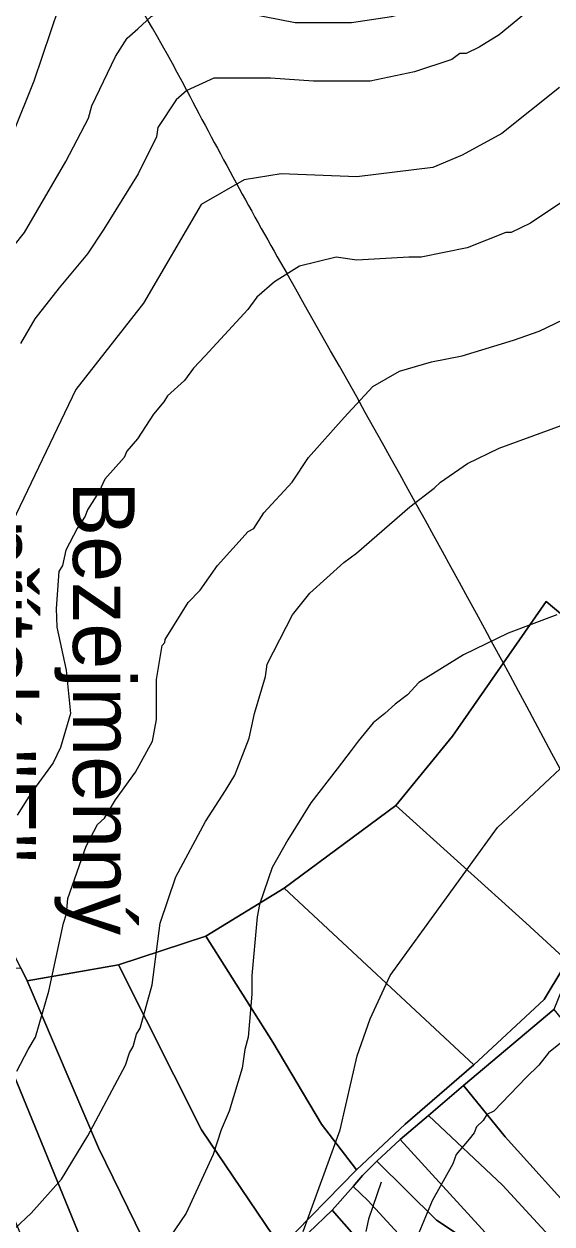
# Model space of a CAD drawing. Extents: x -510989 to -501240, y -1184665 to -1176098.
# Drawn here: x -504294.9 to -504123.7, y -1182831.5 to -1182442.4 of the extents above; entities that cross this region are included whole.
import ezdxf

# ---------------------------------------------------------------- set-up
doc = ezdxf.new("R2010")
doc.units = 0
for name, color, linetype in [('lesni_pozemek', 7, 'Continuous'), ('NAVRH_rozvodnice', 7, 'Continuous'), ('STAV_zaplavove_uzemi', 7, 'Continuous'), ('trvaly_travni_porost', 7, 'Continuous'), ('vrstevnice_01', 7, 'Continuous'), ('vrstevnice_02', 7, 'Continuous'), ('vrstevnice_03', 7, 'Continuous')]:
    doc.layers.add(name, color=color, linetype=linetype)

msp = doc.modelspace()

# ---------------------------------------------------------------- linework, layer by layer
at = {"layer": 'lesni_pozemek'}
for points in [[(-504108.08, -1182644.43), (-504125.54, -1182629.68), (-504155.94, -1182673.32), (-504174.32, -1182695.83), (-504210.52, -1182722.69), (-504235.93, -1182738.25), (-504264.25, -1182747.48), (-504293.81, -1182752.72), (-504295.93, -1182748.47), (-504310.85, -1182719.26), (-504318.59, -1182708.58), (-504328.95, -1182695.62), (-504341.55, -1182683.01), (-504348.64, -1182647.73), (-504338.72, -1182629.02), (-504335.18, -1182603.23), (-504338, -1182582.37), (-504351.89, -1182548.22), (-504366.04, -1182490.92), (-504369.86, -1182481.57), (-504383.74, -1182456.35), (-504376.66, -1182443.95), (-504372.24, -1182440.22)], [(-504089.79, -1182857.01), (-504113.93, -1182830.98), (-504138.84, -1182803.26), (-504152.42, -1182786.67), (-504123.07, -1182761.98), (-504057.27, -1182842.9)]]:
    msp.add_lwpolyline(points, dxfattribs=at)
msp.add_lwpolyline([(-504108.08, -1182644.43), (-504093.8, -1182657.06), (-504103.38, -1182693.45), (-504117.63, -1182740.83), (-504118.68, -1182746.36), (-504132.13, -1182733.89), (-504174.32, -1182695.83), (-504155.94, -1182673.32), (-504125.54, -1182629.68)], close=True, dxfattribs=at)
at = {"layer": 'NAVRH_rozvodnice'}
for centre, radius, start, end in [((-504699.48, -1182702.89), 516.01, 27.5774, 33.444), ((-502627.68, -1181620.81), 1821.35, 207.57737, 209.71025), ((-509825.79, -1185728.25), 6466.23, 28.085774, 29.710253)]:
    msp.add_arc(centre, radius, start, end, dxfattribs=at)
at = {"layer": 'STAV_zaplavove_uzemi'}
msp.add_spline([(-502250.32, -1184002.61), (-502355.07, -1183875.41), (-502442.37, -1183790.61), (-502477.29, -1183700.82), (-502532.16, -1183578.61), (-502567.08, -1183448.91), (-502626.05, -1183402.34), (-502705.41, -1183380.59), (-502814.2, -1183349.87), (-502882.03, -1183297.39), (-502931.95, -1183237.24), (-503042.02, -1183107.97), (-503139.64, -1183018.94), (-503222.14, -1182957.59), (-503308.56, -1182839.96), (-503316.24, -1182784.92), (-503330.32, -1182756.77), (-503348.24, -1182719.65), (-503334.16, -1182651.82), (-503323.92, -1182595.5), (-503313.68, -1182526.39), (-503294.1, -1182480.5), (-503251.86, -1182396.03), (-503229.34, -1182314.37), (-503216.1, -1182227.15), (-503242.43, -1182174.5), (-503271.86, -1182129.59), (-503287.34, -1182081.58), (-503343.88, -1182028.1), (-503361.79, -1182008.91), (-503396.35, -1181952.59), (-503442.43, -1181933.39), (-503497.46, -1181888.6), (-503525.62, -1181860.44), (-503528.18, -1181837.4), (-503548.66, -1181767.01), (-503558.9, -1181729.89), (-503576.82, -1181682.53), (-503578.1, -1181621.1), (-503567.86, -1181572.46), (-503552.5, -1181536.63), (-503538.04, -1181458.36), (-503518.33, -1181411.9), (-503509.88, -1181341.51), (-503497.21, -1181207.63), (-503499.77, -1181097.56), (-503498.02, -1181031.35), (-503510.82, -1180970.85), (-503549.22, -1180952.23), (-503571.32, -1180940.6), (-503605.07, -1180937.11), (-503651.61, -1180939.44), (-503671.39, -1180917.33), (-503679.53, -1180892.89), (-503713.27, -1180871.95), (-503727.24, -1180859.15), (-503734.22, -1180833.55), (-503728.4, -1180799.81), (-503741.2, -1180770.72), (-503722.82, -1180725.17), (-503721.54, -1180703.41), (-503731.78, -1180697.01), (-503767.61, -1180699.57), (-503790.65, -1180697.01), (-503817.53, -1180697.01), (-503861.04, -1180686.77), (-503889.2, -1180675.25), (-503900.72, -1180668.85), (-503953.2, -1180679.09), (-503997.99, -1180697.01), (-504063.27, -1180722.61), (-504109.34, -1180749.49), (-504142.62, -1180776.36), (-504177.18, -1180796.84), (-504211.73, -1180817.32), (-504414.98, -1180961.5), (-504472.7, -1180998.11), (-504544.51, -1181068.5), (-504600.82, -1181143.12), (-504621.94, -1181196.62), (-504641.65, -1181267.01), (-504660.25, -1181350.62), (-504634.7, -1181398.32), (-504617.66, -1181447.72), (-504600.62, -1181492.01), (-504587, -1181548.23), (-504592.11, -1181628.29), (-504569.96, -1181682.81), (-504568.26, -1181664.07), (-504554.63, -1181621.48), (-504547.82, -1181597.63)], degree=3, dxfattribs=at)
at = {"layer": 'trvaly_travni_porost'}
for points in [[(-504174.32, -1182695.83), (-504132.13, -1182733.89), (-504118.68, -1182746.36), (-504120.13, -1182748.75), (-504126.2, -1182758.75), (-504149.03, -1182779.94), (-504210.52, -1182722.69)], [(-504210.52, -1182722.69), (-504149.03, -1182779.94), (-504171.3, -1182799.16), (-504187.04, -1182813.97), (-504198.46, -1182799.13), (-504214.21, -1182772.59), (-504235.93, -1182738.25)], [(-504235.93, -1182738.25), (-504214.21, -1182772.59), (-504198.46, -1182799.13), (-504187.04, -1182813.97), (-504211.58, -1182839.08), (-504237.33, -1182800.97), (-504264.25, -1182747.48)], [(-504295.93, -1182748.47), (-504293.81, -1182752.72), (-504270.73, -1182806.86), (-504242.32, -1182864.99), (-504257.2, -1182871.75), (-504275.32, -1182839), (-504299.12, -1182780.84), (-504310.8, -1182749.04)], [(-504264.25, -1182747.48), (-504237.33, -1182800.97), (-504211.58, -1182839.08), (-504225.53, -1182851.98), (-504242.32, -1182864.99), (-504270.73, -1182806.86), (-504293.81, -1182752.72)], [(-504299.12, -1182780.84), (-504275.32, -1182839), (-504257.2, -1182871.75), (-504274.24, -1182874.7), (-504286.34, -1182851.87), (-504290.77, -1182847.15), (-504308.05, -1182806.06), (-504315.84, -1182788.78)], [(-504163.77, -1182796.35), (-504152.42, -1182786.67), (-504138.84, -1182803.26), (-504113.93, -1182830.98), (-504089.79, -1182857.01), (-504068.07, -1182882.7), (-504047.02, -1182910.28), (-504031.75, -1182929.1), (-504022.97, -1182939.87), (-504000.89, -1182967.41), (-504006.62, -1182971.66), (-504010.43, -1182974.49), (-504017.32, -1182966.46), (-504023.18, -1182959.19), (-504028.9, -1182951.41), (-504049.39, -1182924.3), (-504062.53, -1182907.58), (-504078.64, -1182886.84), (-504089.37, -1182876.38), (-504101.08, -1182860.99), (-504139.67, -1182819.08)], [(-504172.88, -1182804.13), (-504163.77, -1182796.35), (-504139.67, -1182819.08), (-504101.08, -1182860.99), (-504089.37, -1182876.38), (-504078.64, -1182886.84), (-504062.53, -1182907.58), (-504049.39, -1182924.3), (-504028.9, -1182951.41), (-504023.18, -1182959.19), (-504017.32, -1182966.46), (-504010.43, -1182974.49), (-504019.83, -1182981.13), (-504044.66, -1182948.73), (-504072, -1182912.53), (-504083.62, -1182897.98), (-504109.55, -1182869.88), (-504142.94, -1182836.87)], [(-504180.5, -1182811.16), (-504172.88, -1182804.13), (-504142.94, -1182836.87), (-504109.55, -1182869.88), (-504083.62, -1182897.98), (-504072, -1182912.53), (-504044.66, -1182948.73), (-504019.83, -1182981.13), (-504029.18, -1182987.53), (-504067.9, -1182936.88), (-504092.79, -1182905.32), (-504107.58, -1182890.35), (-504119.57, -1182873.82), (-504153.82, -1182835.14), (-504161.16, -1182830.35)], [(-504185.12, -1182815.82), (-504180.5, -1182811.16), (-504161.16, -1182830.35), (-504153.82, -1182835.14), (-504119.57, -1182873.82), (-504107.58, -1182890.35), (-504092.79, -1182905.32), (-504067.9, -1182936.88), (-504029.18, -1182987.53), (-504037.4, -1182993.19), (-504059.47, -1182965.15), (-504087.66, -1182929.02), (-504109.07, -1182903.19), (-504142.66, -1182868.27), (-504183.42, -1182823.91), (-504188.1, -1182819.35)]]:
    msp.add_lwpolyline(points, close=True, dxfattribs=at)
for points in [[(-504211.58, -1182839.08), (-504187.04, -1182813.97), (-504171.3, -1182799.16), (-504149.03, -1182779.94), (-504126.2, -1182758.75), (-504120.13, -1182748.75), (-504118.8, -1182751), (-504120.45, -1182755.66), (-504123.07, -1182761.98), (-504152.42, -1182786.67), (-504163.77, -1182796.35), (-504172.88, -1182804.13), (-504180.5, -1182811.16), (-504185.12, -1182815.82), (-504188.1, -1182819.35), (-504194.92, -1182827.03), (-504202.6, -1182834.38)], [(-504182.48, -1182841.19), (-504194.92, -1182827.03), (-504188.1, -1182819.35), (-504183.42, -1182823.91), (-504142.66, -1182868.27)], [(-504202.6, -1182834.38), (-504194.92, -1182827.03), (-504182.48, -1182841.19)]]:
    msp.add_lwpolyline(points, dxfattribs=at)
at = {"layer": 'vrstevnice_01'}
for points in [[(-504283.59, -1182437), (-504291.69, -1182461), (-504298.5, -1182478)], [(-504129.91, -1182437), (-504140.81, -1182446), (-504147.31, -1182450), (-504151.5, -1182452), (-504153.59, -1182452), (-504156.19, -1182454), (-504168.31, -1182458), (-504182.69, -1182461), (-504190.81, -1182461), (-504201, -1182461), (-504215, -1182460), (-504223.5, -1182460), (-504233.31, -1182460), (-504242.09, -1182464), (-504245.59, -1182467), (-504251.5, -1182476), (-504251.91, -1182479), (-504257.81, -1182491), (-504269, -1182509), (-504274.31, -1182517), (-504283.5, -1182528), (-504291.31, -1182538), (-504296, -1182546)], [(-504120.19, -1182500), (-504130.69, -1182507), (-504136.91, -1182510), (-504138.69, -1182510), (-504151.19, -1182515), (-504166.09, -1182518), (-504170.09, -1182518), (-504187, -1182519), (-504193.69, -1182518), (-504205.5, -1182521), (-504213.69, -1182526), (-504219.41, -1182531), (-504222.31, -1182535), (-504236.09, -1182550), (-504239.91, -1182554), (-504242.81, -1182558), (-504248.31, -1182563), (-504249.5, -1182565), (-504252.91, -1182569), (-504258.09, -1182577), (-504261.5, -1182581), (-504262.41, -1182583), (-504268.69, -1182590), (-504270.5, -1182594), (-504274.31, -1182600), (-504275, -1182602), (-504277.59, -1182606), (-504281.31, -1182613), (-504282.41, -1182618), (-504283.59, -1182620), (-504284.41, -1182632), (-504284.19, -1182638), (-504281.19, -1182652), (-504279.81, -1182666), (-504283, -1182677), (-504285.41, -1182682), (-504292.69, -1182692), (-504297.09, -1182699)], [(-504308.59, -1182843), (-504292.59, -1182828), (-504282.69, -1182817), (-504274.19, -1182803), (-504262, -1182780), (-504260.69, -1182776), (-504259.5, -1182774), (-504258.41, -1182770), (-504257.19, -1182768), (-504253.31, -1182754), (-504250.69, -1182734), (-504245.69, -1182719), (-504236, -1182701), (-504229.5, -1182691), (-504226.5, -1182686), (-504221.91, -1182674), (-504220.19, -1182666), (-504216.59, -1182654), (-504216, -1182650), (-504207.81, -1182634), (-504202.19, -1182627), (-504191.19, -1182617), (-504187.09, -1182614), (-504169.81, -1182599), (-504161.91, -1182593), (-504159.81, -1182591), (-504151.09, -1182585), (-504140.81, -1182580), (-504083.41, -1182559)], [(-504204.41, -1182834), (-504192.41, -1182801), (-504186.91, -1182777), (-504182.59, -1182765), (-504176.19, -1182751), (-504141.31, -1182703), (-504121, -1182684), (-504110.5, -1182678), (-504097.81, -1182675), (-504080.91, -1182674), (-504062.69, -1182678), (-504050.5, -1182683), (-504040.5, -1182690), (-504017.5, -1182710), (-504003.09, -1182729), (-503992.41, -1182745), (-503979.41, -1182774), (-503975.41, -1182787), (-503974.09, -1182803), (-503975.41, -1182848)]]:
    msp.add_lwpolyline(points, dxfattribs=at)
at = {"layer": 'vrstevnice_02'}
for points in [[(-504265.19, -1182453), (-504261.41, -1182447), (-504258, -1182444), (-504253.69, -1182440), (-504249.41, -1182438), (-504247.31, -1182437), (-504234.31, -1182436), (-504221.91, -1182439), (-504206.91, -1182442), (-504198.81, -1182442), (-504188.69, -1182442), (-504175.69, -1182440), (-504164.09, -1182437), (-504151.41, -1182431), (-504143.31, -1182424), (-504139.5, -1182419), (-504124.81, -1182395), (-504121.69, -1182388)], [(-504301.81, -1182519), (-504294.69, -1182510), (-504281.31, -1182487), (-504274, -1182473), (-504272.91, -1182469), (-504265.19, -1182453)], [(-504121.31, -1182463), (-504139.91, -1182478), (-504152.81, -1182485), (-504162.31, -1182489), (-504187, -1182492), (-504211.5, -1182491), (-504223.5, -1182493), (-504237.41, -1182501), (-504256.09, -1182533), (-504278.09, -1182561), (-504306, -1182619), (-504310.59, -1182630), (-504313.69, -1182648), (-504311.91, -1182665), (-504313.5, -1182684), (-504333.19, -1182741), (-504335.69, -1182764)], [(-504297.19, -1182782), (-504293.5, -1182775), (-504291.09, -1182771), (-504286.81, -1182756), (-504282.09, -1182734), (-504281.09, -1182731), (-504280.69, -1182726), (-504274.69, -1182709), (-504271, -1182702), (-504268.81, -1182700), (-504265.19, -1182694), (-504258.69, -1182685), (-504253.19, -1182675), (-504251.91, -1182668), (-504251.91, -1182655), (-504250.09, -1182644), (-504249.19, -1182643), (-504249.09, -1182642), (-504241.69, -1182630), (-504237.81, -1182626), (-504232.09, -1182618), (-504222.19, -1182607), (-504220.41, -1182606), (-504217.09, -1182601), (-504207.91, -1182591), (-504202.59, -1182583), (-504191.09, -1182570), (-504181.81, -1182560), (-504173.09, -1182555), (-504162.81, -1182552), (-504152.81, -1182550), (-504136.19, -1182545), (-504127.81, -1182542), (-504117.31, -1182537)], [(-504122.09, -1182634), (-504137.91, -1182640), (-504152.41, -1182647), (-504166.91, -1182656), (-504170.5, -1182660), (-504174.59, -1182663), (-504177.91, -1182666), (-504181.69, -1182669), (-504186.5, -1182675), (-504188.81, -1182678), (-504193.31, -1182684), (-504201.91, -1182695), (-504209.31, -1182707), (-504214.41, -1182716), (-504218.5, -1182728), (-504219.31, -1182732), (-504221, -1182751), (-504221, -1182757), (-504222.19, -1182771), (-504223.31, -1182775), (-504224.09, -1182781), (-504228.31, -1182795), (-504230.91, -1182801), (-504233.59, -1182809), (-504242.31, -1182828), (-504256.59, -1182849)], [(-504100, -1182756), (-504124.81, -1182776), (-504127.91, -1182780), (-504132.09, -1182784), (-504142.59, -1182795), (-504144.81, -1182796), (-504146, -1182798), (-504148.19, -1182800), (-504148.91, -1182802), (-504150.59, -1182804)], [(-504150.59, -1182804), (-504154.81, -1182809), (-504155.81, -1182812), (-504162.59, -1182824), (-504167.91, -1182837)]]:
    msp.add_lwpolyline(points, dxfattribs=at)
at = {"layer": 'vrstevnice_03'}
msp.add_lwpolyline([(-504179.09, -1182818), (-504183.19, -1182830), (-504184, -1182834)], dxfattribs=at)

# ---------------------------------------------------------------- texts
at = {"layer": 'NAVRH_rozvodnice'}
for s, p in [('Bezejmenný', (-504278.99, -1182590.69)), ('přítok "E"', (-504310.99, -1182603.25))]:
    msp.add_text(s, height=20, rotation=270, dxfattribs=at).set_placement(p)

doc.saveas('drawing.dxf')
